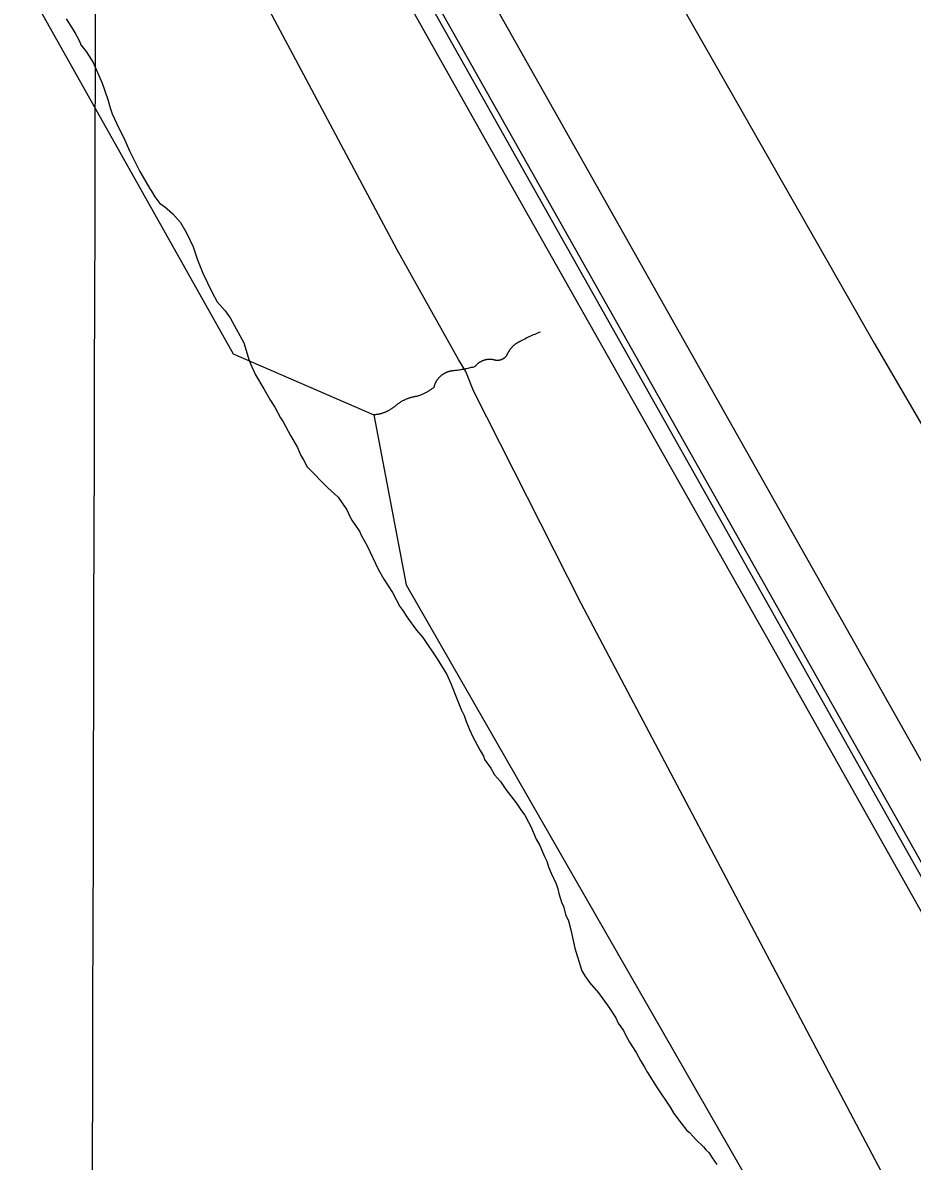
# Model space of a CAD drawing. Extents: x 3177185 to 3215018, y 812988 to 838321.
# Drawn here: x 3186588 to 3187126, y 834488 to 835176 of the extents above; entities that cross this region are included whole.
import ezdxf

# ---------------------------------------------------------------- set-up
doc = ezdxf.new("R2010")
doc.units = 0
for name, color, linetype in [('V-GRID-MAJR', 7, 'Continuous'), ('V-LEVE-TOET', 7, 'Continuous'), ('V-RAIL-TRAK', 7, 'Continuous'), ('V-ROAD-CNTR', 7, 'Continuous'), ('V-SITE-VEGE', 7, 'Continuous'), ('V-SURV-LINE', 7, 'Continuous'), ('V-TOPO-SHOR', 7, 'Continuous')]:
    doc.layers.add(name, color=color, linetype=linetype)

msp = doc.modelspace()

# ---------------------------------------------------------------- linework, layer by layer
at = {"layer": 'V-GRID-MAJR'}
msp.add_spline([(3186588.003, 818387.068), (3186603.869, 824447.399), (3186619.74, 830509.6730000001), (3186635.612, 836571.987), (3186635.617, 836573.89)], degree=3, dxfattribs=at)
at = {"layer": 'V-LEVE-TOET'}
for points in [[(3187116.254, 834464.4400000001), (3186925.596, 834825.426), (3186860.389, 834954.049), (3186855.884, 834965.581), (3186851.325, 834972.929), (3186814.328, 835039.158), (3186682.244, 835286.959), (3186507.068, 835597.192), (3186375.308, 835833.8250000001), (3186373.068, 835840.5210000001), (3186368.015, 835845.7050000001), (3186295.358, 835973.6460000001), (3186158.4050000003, 836216.393), (3186013.754, 836475.832), (3185956.493451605, 836575.4699312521)], [(3186207.5410645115, 836574.8857028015), (3186340.464, 836337.215), (3186539.492, 835975.81), (3186717.169, 835666.943), (3186898.6520000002, 835340.502), (3187102.535, 834982.76), (3187266.758, 834701.358), (3187383.2290000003, 834494.385)]]:
    msp.add_lwpolyline(points, dxfattribs=at)
at = {"layer": 'V-RAIL-TRAK'}
msp.add_lwpolyline([(3186040.1728319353, 836575.2751957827), (3186132.9620000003, 836410.73), (3186321.323, 836076.291), (3186480.254, 835793.407), (3186665.133, 835465.527), (3186865.622, 835109.224), (3187040.198, 834800.549), (3187196.116, 834523.528), (3187196.253, 834523.285)], dxfattribs=at)
at = {"layer": 'V-ROAD-CNTR'}
msp.add_lwpolyline([(3186813.0193371, 835225.176522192), (3189830.7133017, 829864.116244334), (3191892.325178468, 826207.063558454)], dxfattribs=at)
at = {"layer": 'V-SITE-VEGE'}
for p, q in [((3186614.16, 835178.792), (3186618.467, 835172.282)), ((3186618.467, 835172.282), (3186619.731, 835170.201)), ((3186619.731, 835170.201), (3186622.25, 835165.2629999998)), ((3186622.25, 835165.2629999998), (3186622.997, 835163.1879999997)), ((3186622.997, 835163.1879999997), (3186626.301, 835159.0169999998)), ((3186626.301, 835159.0169999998), (3186630.606, 835152.508)), ((3186630.606, 835152.508), (3186635.869, 835140.0499999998)), ((3186635.869, 835140.0499999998), (3186639.359, 835130.1950000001)), ((3186639.359, 835130.1950000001), (3186640.842, 835125.014)), ((3186640.842, 835125.014), (3186642.085, 835121.3849999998)), ((3186642.085, 835121.3849999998), (3186646.107, 835112.8139999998)), ((3186646.107, 835112.8139999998), (3186649.128, 835106.8379999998)), ((3186649.128, 835106.8379999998), (3186652.384, 835099.049)), ((3186652.384, 835099.049), (3186658.68, 835086.5809999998)), ((3186658.68, 835086.5809999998), (3186664.488, 835076.439)), ((3186664.488, 835076.439), (3186665.756, 835074.617)), ((3186665.756, 835074.617), (3186667.779, 835071.233)), ((3186667.779, 835071.233), (3186670.824, 835067.324)), ((3186670.824, 835067.324), (3186673.642, 835065.48)), ((3186673.642, 835065.48), (3186678.748, 835061.0260000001)), ((3186678.748, 835061.0260000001), (3186683.329, 835055.806)), ((3186683.329, 835055.806), (3186687.114, 835049.0449999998)), ((3186687.114, 835049.0449999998), (3186690.8850000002, 835040.995)), ((3186690.8850000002, 835040.995), (3186693.625, 835033.2159999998)), ((3186693.625, 835033.2159999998), (3186696.879, 835025.172)), ((3186696.879, 835025.172), (3186702.409, 835013.4839999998)), ((3186702.409, 835013.4839999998), (3186705.434, 835007.768)), ((3186705.434, 835007.768), (3186710.271, 835002.2810000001)), ((3186710.271, 835002.2810000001), (3186713.3140000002, 834998.116)), ((3186713.3140000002, 834998.116), (3186721.639, 834983.0359999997)), ((3186721.639, 834983.0359999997), (3186724.863, 834972.4109999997)), ((3186724.863, 834972.4109999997), (3186726.36, 834968.52)), ((3186726.36, 834968.52), (3186728.6210000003, 834963.586)), ((3186728.6210000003, 834963.586), (3186733.68, 834955.261)), ((3186733.68, 834955.261), (3186737.72, 834948.2409999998)), ((3186737.72, 834948.2409999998), (3186740.247, 834944.0769999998)), ((3186740.247, 834944.0769999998), (3186743.7800000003, 834937.579)), ((3186743.7800000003, 834937.579), (3186745.3000000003, 834935.236)), ((3186745.3000000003, 834935.236), (3186749.84, 834926.917)), ((3186749.84, 834926.917), (3186754.1350000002, 834919.634)), ((3186754.1350000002, 834919.634), (3186756.14, 834914.963)), ((3186756.14, 834914.963), (3186757.6580000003, 834912.362)), ((3186757.6580000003, 834912.362), (3186759.9250000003, 834907.944)), ((3186759.9250000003, 834907.944), (3186772.413, 834895.394)), ((3186772.413, 834895.394), (3186776.497, 834891.7279999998)), ((3186776.497, 834891.7279999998), (3186778.537, 834889.6369999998)), ((3186778.537, 834889.6369999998), (3186783.862, 834882.0819999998)), ((3186783.862, 834882.0819999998), (3186785.8710000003, 834877.669)), ((3186785.8710000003, 834877.669), (3186786.878, 834875.8499999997)), ((3186786.878, 834875.8499999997), (3186791.6950000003, 834868.817)), ((3186791.6950000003, 834868.817), (3186792.443, 834866.743)), ((3186792.443, 834866.743), (3186796.232, 834860.2399999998)), ((3186796.232, 834860.2399999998), (3186802.767, 834846.2170000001)), ((3186802.767, 834846.2170000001), (3186806.304, 834840.2349999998)), ((3186806.304, 834840.2349999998), (3186811.364, 834832.1680000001)), ((3186811.364, 834832.1680000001), (3186815.9050000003, 834823.5909999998)), ((3186815.9050000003, 834823.5909999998), (3186817.678, 834821.2440000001)), ((3186817.678, 834821.2440000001), (3186820.2120000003, 834817.3409999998)), ((3186820.2120000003, 834817.3409999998), (3186826.044, 834809.263)), ((3186826.044, 834809.263), (3186829.862, 834804.8269999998)), ((3186829.862, 834804.8269999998), (3186838.4760000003, 834792.0679999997)), ((3186838.4760000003, 834792.0679999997), (3186844.29, 834782.443)), ((3186844.29, 834782.443), (3186846.803, 834776.987)), ((3186846.803, 834776.987), (3186850.553, 834767.39)), ((3186850.553, 834767.39), (3186853.057, 834761.42)), ((3186853.057, 834761.42), (3186854.821, 834757.785)), ((3186854.821, 834757.785), (3186856.0640000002, 834754.1559999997)), ((3186856.0640000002, 834754.1559999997), (3186858.0670000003, 834749.2259999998)), ((3186858.0670000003, 834749.2259999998), (3186860.076, 834744.8129999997)), ((3186860.076, 834744.8129999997), (3186864.358, 834736.4959999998)), ((3186864.358, 834736.4959999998), (3186866.38, 834733.113)), ((3186866.38, 834733.113), (3186867.127, 834731.0380000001)), ((3186867.127, 834731.0380000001), (3186870.934, 834725.8279999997)), ((3186870.934, 834725.8279999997), (3186873.208, 834721.9259999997)), ((3186873.208, 834721.9259999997), (3186876.769, 834717.7509999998)), ((3186876.769, 834717.7509999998), (3186880.0640000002, 834713.063)), ((3186880.0640000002, 834713.063), (3186886.157, 834704.9809999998)), ((3186886.157, 834704.9809999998), (3186889.45, 834700.035)), ((3186889.45, 834700.035), (3186891.482, 834697.4280000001)), ((3186891.482, 834697.4280000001), (3186893.753, 834693.269)), ((3186893.753, 834693.269), (3186895.011, 834690.672)), ((3186895.011, 834690.672), (3186898.269, 834682.8849999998)), ((3186898.269, 834682.8849999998), (3186900.544, 834679.242)), ((3186900.544, 834679.242), (3186902.044, 834675.351)), ((3186902.044, 834675.351), (3186903.299, 834672.4979999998)), ((3186903.299, 834672.4979999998), (3186904.81, 834669.637)), ((3186904.81, 834669.637), (3186905.8000000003, 834666.2679999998)), ((3186905.8000000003, 834666.2679999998), (3186907.301, 834662.377)), ((3186907.301, 834662.377), (3186910.313, 834655.8849999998)), ((3186910.313, 834655.8849999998), (3186911.311, 834653.032)), ((3186911.311, 834653.032), (3186912.048, 834650.183)), ((3186912.048, 834650.183), (3186913.781, 834644.2229999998)), ((3186913.781, 834644.2229999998), (3186914.79, 834642.403)), ((3186914.79, 834642.403), (3186916.017, 834637.483)), ((3186916.017, 834637.483), (3186917.776, 834633.5879999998)), ((3186917.776, 834633.5879999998), (3186919.255, 834628.148)), ((3186919.255, 834628.148), (3186921.694, 834617.0179999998)), ((3186921.694, 834617.0179999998), (3186925.909, 834603.2819999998)), ((3186925.909, 834603.2819999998), (3186927.678, 834600.419)), ((3186927.678, 834600.419), (3186930.466, 834596.253)), ((3186930.466, 834596.253), (3186936.065, 834589.986)), ((3186936.065, 834589.986), (3186942.1520000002, 834581.3909999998)), ((3186942.1520000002, 834581.3909999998), (3186946.457, 834574.8799999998)), ((3186946.457, 834574.8799999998), (3186947.968, 834571.7649999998)), ((3186947.968, 834571.7649999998), (3186951.007, 834567.337)), ((3186951.007, 834567.337), (3186952.267, 834564.74)), ((3186952.267, 834564.74), (3186954.792, 834560.3189999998)), ((3186954.792, 834560.3189999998), (3186958.843, 834554.0719999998)), ((3186958.843, 834554.0719999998), (3186961.36, 834549.135)), ((3186961.36, 834549.135), (3186963.8910000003, 834545.231)), ((3186963.8910000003, 834545.231), (3186965.657, 834541.8520000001)), ((3186965.657, 834541.8520000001), (3186971.4790000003, 834532.742)), ((3186971.4790000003, 834532.742), (3186979.3310000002, 834521.0260000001)), ((3186979.3310000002, 834521.0260000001), (3186981.6040000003, 834517.1240000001)), ((3186981.6040000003, 834517.1240000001), (3186985.919, 834511.392)), ((3186985.919, 834511.392), (3186989.4790000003, 834506.9559999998)), ((3186989.4790000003, 834506.9559999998), (3186991.009, 834505.6469999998)), ((3186991.009, 834505.6469999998), (3186993.305, 834503.296)), ((3186993.305, 834503.296), (3186994.828, 834501.4669999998)), ((3186994.828, 834501.4669999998), (3186999.418, 834497.0210000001)), ((3186999.418, 834497.0210000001), (3187000.946, 834495.1939999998)), ((3187000.946, 834495.1939999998), (3187002.731, 834493.6240000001)), ((3187002.731, 834493.6240000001), (3187004.755, 834490.2399999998)), ((3187004.755, 834490.2399999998), (3187007.544, 834486.333))]:
    msp.add_line(p, q, dxfattribs=at)
at = {"layer": 'V-SURV-LINE'}
for points in [[(3186683.5932214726, 835523.3895838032), (3187350.411569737, 834341.4417319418)], [(3187324.279687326, 834326.7065778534), (3186657.4616164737, 835508.6539379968)]]:
    msp.add_lwpolyline(points, dxfattribs=at)
at = {"layer": 'V-TOPO-SHOR'}
for points in [[(3185818.7869498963, 836570.9451452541), (3186715.0480291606, 834976.2988094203), (3186800.1040000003, 834939.442), (3186819.805817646, 834836.6217581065), (3187764.403, 833190.608), (3187867.3837025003, 832974.261073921), (3188193.2968222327, 832392.2733601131), (3188600.688221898, 831693.8881035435)], [(3186900.886, 834989.549), (3186900.018, 834989.211), (3186899.148, 834988.863), (3186898.279, 834988.5040000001), (3186897.411, 834988.138), (3186896.543, 834987.759), (3186895.676, 834987.372), (3186894.812, 834986.974), (3186893.948, 834986.569), (3186893.086, 834986.153), (3186892.225, 834985.7270000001), (3186891.369, 834985.2930000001), (3186890.515, 834984.849), (3186889.663, 834984.3960000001), (3186888.867, 834983.964), (3186888.627, 834983.862), (3186888.39, 834983.753), (3186888.1520000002, 834983.64), (3186887.919, 834983.524), (3186887.685, 834983.403), (3186887.4560000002, 834983.28), (3186887.2260000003, 834983.1510000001), (3186887.001, 834983.018), (3186886.776, 834982.881), (3186886.553, 834982.7390000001), (3186886.333, 834982.594), (3186886.116, 834982.444), (3186885.901, 834982.291), (3186885.688, 834982.135), (3186885.477, 834981.973), (3186885.268, 834981.809), (3186885.0640000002, 834981.6410000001), (3186884.861, 834981.469), (3186884.662, 834981.2930000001), (3186884.466, 834981.115), (3186884.271, 834980.933), (3186884.0810000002, 834980.747), (3186883.892, 834980.558), (3186883.7060000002, 834980.366), (3186883.524, 834980.169), (3186883.345, 834979.97), (3186883.169, 834979.768), (3186882.997, 834979.563), (3186882.829, 834979.354), (3186882.663, 834979.143), (3186882.502, 834978.93), (3186882.342, 834978.713), (3186882.188, 834978.492), (3186882.037, 834978.27), (3186881.887, 834978.045), (3186881.744, 834977.818), (3186881.603, 834977.586), (3186881.467, 834977.355), (3186881.3340000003, 834977.1190000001), (3186881.205, 834976.882), (3186881.078, 834976.642), (3186880.957, 834976.4010000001), (3186880.841, 834976.159), (3186880.7260000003, 834975.9130000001), (3186880.634, 834975.704), (3186880.574, 834975.6020000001), (3186880.5130000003, 834975.502), (3186880.449, 834975.4010000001), (3186880.386, 834975.3030000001), (3186880.3200000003, 834975.2050000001), (3186880.251, 834975.108), (3186880.181, 834975.014), (3186880.112, 834974.92), (3186880.038, 834974.826), (3186879.964, 834974.736), (3186879.8880000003, 834974.6460000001), (3186879.811, 834974.557), (3186879.731, 834974.469), (3186879.651, 834974.383), (3186879.569, 834974.299), (3186879.485, 834974.2170000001), (3186879.401, 834974.136), (3186879.315, 834974.056), (3186879.227, 834973.978), (3186879.137, 834973.9), (3186879.0470000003, 834973.826), (3186878.9560000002, 834973.753), (3186878.862, 834973.681), (3186878.77, 834973.609), (3186878.674, 834973.542), (3186878.578, 834973.474), (3186878.481, 834973.411), (3186878.381, 834973.3470000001), (3186878.2830000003, 834973.286), (3186878.182, 834973.226), (3186878.08, 834973.167), (3186877.978, 834973.112), (3186877.873, 834973.056), (3186877.769, 834973.005), (3186877.664, 834972.954), (3186877.558, 834972.905), (3186877.451, 834972.858), (3186877.343, 834972.8150000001), (3186877.234, 834972.772), (3186877.126, 834972.731), (3186877.015, 834972.692)], [(3186861.184, 834968.542), (3186860.484, 834968.354), (3186859.7830000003, 834968.172), (3186859.0810000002, 834967.996), (3186858.378, 834967.826), (3186857.674, 834967.662), (3186856.967, 834967.502), (3186856.2630000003, 834967.351), (3186855.556, 834967.207), (3186854.849, 834967.068), (3186854.143, 834966.935), (3186853.436, 834966.808), (3186852.73, 834966.689), (3186852.025, 834966.574), (3186851.321, 834966.468), (3186850.616, 834966.367), (3186849.916, 834966.275), (3186849.215, 834966.187), (3186848.515, 834966.107), (3186848.245, 834966.079), (3186848.017, 834966.06), (3186847.79, 834966.04), (3186847.565, 834966.015), (3186847.3370000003, 834965.985), (3186847.112, 834965.952), (3186846.889, 834965.915), (3186846.664, 834965.8740000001), (3186846.44, 834965.829), (3186846.217, 834965.782), (3186845.9960000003, 834965.729), (3186845.775, 834965.671), (3186845.556, 834965.612), (3186845.3370000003, 834965.546), (3186845.119, 834965.479), (3186844.9020000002, 834965.407), (3186844.687, 834965.331), (3186844.474, 834965.253), (3186844.2630000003, 834965.169), (3186844.052, 834965.083), (3186843.844, 834964.991), (3186843.6350000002, 834964.899), (3186843.43, 834964.801), (3186843.225, 834964.698), (3186843.022, 834964.594), (3186842.822, 834964.485), (3186842.623, 834964.375), (3186842.426, 834964.258), (3186842.232, 834964.139), (3186842.039, 834964.018), (3186841.8510000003, 834963.8910000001), (3186841.662, 834963.762), (3186841.4760000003, 834963.631), (3186841.294, 834963.496), (3186841.111, 834963.357), (3186840.933, 834963.216), (3186840.757, 834963.0700000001), (3186840.583, 834962.9230000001), (3186840.413, 834962.7710000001), (3186840.245, 834962.618), (3186840.079, 834962.462), (3186839.915, 834962.302), (3186839.756, 834962.138), (3186839.598, 834961.975), (3186839.444, 834961.807), (3186839.293, 834961.635), (3186839.145, 834961.463), (3186839, 834961.286), (3186838.857, 834961.108), (3186838.719, 834960.926), (3186838.582, 834960.7440000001), (3186838.449, 834960.557), (3186838.3200000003, 834960.371), (3186838.1950000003, 834960.18), (3186838.072, 834959.988), (3186837.953, 834959.7930000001), (3186837.8370000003, 834959.5970000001), (3186837.724, 834959.398), (3186837.616, 834959.197), (3186837.509, 834958.995), (3186837.407, 834958.792), (3186837.308, 834958.585), (3186837.214, 834958.378), (3186837.122, 834958.167), (3186837.036, 834957.956), (3186836.952, 834957.745), (3186836.872, 834957.53), (3186836.794, 834957.3150000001), (3186836.723, 834957.1), (3186836.653, 834956.881), (3186836.5870000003, 834956.662), (3186836.528, 834956.443), (3186836.469, 834956.2220000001), (3186836.415, 834956.001), (3186836.4050000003, 834955.951), (3186836.024, 834955.6630000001), (3186835.637, 834955.378), (3186835.244, 834955.099), (3186834.847, 834954.827), (3186834.4450000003, 834954.559), (3186834.038, 834954.297), (3186833.626, 834954.039)], [(3186877.015, 834972.692), (3186876.904, 834972.653), (3186876.792, 834972.618), (3186876.681, 834972.585), (3186876.569, 834972.555), (3186876.4560000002, 834972.5260000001), (3186876.341, 834972.4990000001), (3186876.2290000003, 834972.473), (3186876.114, 834972.4500000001), (3186875.999, 834972.43), (3186875.884, 834972.411), (3186875.768, 834972.393), (3186875.653, 834972.378), (3186875.536, 834972.366), (3186875.42, 834972.356), (3186875.305, 834972.346), (3186875.188, 834972.339), (3186875.071, 834972.335), (3186874.955, 834972.333), (3186874.838, 834972.333), (3186874.721, 834972.333), (3186874.6040000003, 834972.337), (3186874.488, 834972.344), (3186874.3710000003, 834972.3520000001), (3186874.256, 834972.362), (3186874.14, 834972.3740000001), (3186874.023, 834972.389), (3186873.9080000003, 834972.405), (3186873.793, 834972.4230000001), (3186873.677, 834972.442), (3186873.66, 834972.446), (3186873.472, 834972.503), (3186873.279, 834972.559), (3186873.089, 834972.612), (3186872.894, 834972.659), (3186872.702, 834972.704), (3186872.507, 834972.745), (3186872.313, 834972.784), (3186872.116, 834972.819), (3186871.92, 834972.849), (3186871.723, 834972.878), (3186871.526, 834972.903), (3186871.328, 834972.9230000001), (3186871.129, 834972.9400000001), (3186870.93, 834972.954), (3186870.732, 834972.964), (3186870.5330000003, 834972.9720000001), (3186870.3340000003, 834972.974), (3186870.136, 834972.976), (3186869.937, 834972.9720000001), (3186869.736, 834972.966), (3186869.538, 834972.954), (3186869.339, 834972.942), (3186869.142, 834972.9230000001), (3186868.944, 834972.903), (3186868.745, 834972.878), (3186868.549, 834972.851), (3186868.352, 834972.821), (3186868.1550000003, 834972.786), (3186867.961, 834972.747), (3186867.7660000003, 834972.706), (3186867.572, 834972.661), (3186867.377, 834972.6140000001), (3186867.185, 834972.563), (3186866.994, 834972.507), (3186866.804, 834972.4500000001), (3186866.613, 834972.389), (3186866.4250000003, 834972.323), (3186866.238, 834972.255), (3186866.052, 834972.184), (3186865.866, 834972.11), (3186865.683, 834972.032), (3186865.501, 834971.9500000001), (3186865.319, 834971.866), (3186865.1410000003, 834971.78), (3186864.963, 834971.6900000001), (3186864.786, 834971.596), (3186864.612, 834971.5), (3186864.438, 834971.399), (3186864.268, 834971.297), (3186864.098, 834971.193), (3186863.93, 834971.084), (3186863.764, 834970.973), (3186863.6010000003, 834970.859), (3186863.441, 834970.742), (3186863.281, 834970.621), (3186863.123, 834970.5), (3186862.968, 834970.373), (3186862.8140000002, 834970.246), (3186862.663, 834970.115), (3186862.515, 834969.982), (3186862.3680000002, 834969.8470000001), (3186862.224, 834969.71), (3186862.083, 834969.569), (3186861.944, 834969.425), (3186861.807, 834969.28), (3186861.673, 834969.132), (3186861.542, 834968.981), (3186861.413, 834968.829), (3186861.286, 834968.674), (3186861.184, 834968.542)], [(3186833.626, 834954.039), (3186833.21, 834953.787), (3186832.788, 834953.541), (3186832.362, 834953.301), (3186831.934, 834953.066), (3186831.5, 834952.838), (3186831.0640000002, 834952.615), (3186830.622, 834952.398), (3186830.177, 834952.187), (3186829.7290000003, 834951.984), (3186829.278, 834951.786), (3186828.823, 834951.593), (3186828.365, 834951.409), (3186827.904, 834951.229), (3186827.4390000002, 834951.057), (3186826.974, 834950.889), (3186826.505, 834950.729), (3186826.059, 834950.586), (3186825.6550000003, 834950.532), (3186825.252, 834950.475), (3186824.85, 834950.409), (3186824.449, 834950.336), (3186824.048, 834950.256), (3186823.65, 834950.17), (3186823.251, 834950.076), (3186822.856, 834949.975), (3186822.46, 834949.867), (3186822.069, 834949.7540000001), (3186821.678, 834949.631), (3186821.289, 834949.5040000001), (3186820.9020000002, 834949.3690000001), (3186820.517, 834949.228), (3186820.134, 834949.0800000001), (3186819.755, 834948.927), (3186819.376, 834948.765), (3186819.001, 834948.5970000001), (3186818.631, 834948.4230000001), (3186818.262, 834948.243), (3186817.895, 834948.056), (3186817.5330000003, 834947.8640000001), (3186817.1720000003, 834947.665), (3186816.816, 834947.46), (3186816.464, 834947.247), (3186816.114, 834947.03), (3186815.767, 834946.807), (3186815.4250000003, 834946.578), (3186815.088, 834946.3420000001), (3186814.754, 834946.103), (3186814.424, 834945.855), (3186814.096, 834945.603), (3186813.775, 834945.345), (3186813.457, 834945.083), (3186813.146, 834944.814), (3186812.8370000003, 834944.54), (3186812.8370000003, 834944.54), (3186812.5500000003, 834944.306), (3186812.261, 834944.077), (3186811.968, 834943.854), (3186811.674, 834943.635), (3186811.372, 834943.422), (3186811.069, 834943.213), (3186810.764, 834943.008), (3186810.453, 834942.809), (3186810.14, 834942.617), (3186809.824, 834942.4280000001), (3186809.505, 834942.2440000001), (3186809.183, 834942.066), (3186808.858, 834941.894), (3186808.532, 834941.728), (3186808.202, 834941.566), (3186807.8680000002, 834941.409), (3186807.535, 834941.259), (3186807.197, 834941.1140000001), (3186806.857, 834940.974), (3186806.517, 834940.841), (3186806.173, 834940.712), (3186805.829, 834940.591), (3186805.48, 834940.475), (3186805.132, 834940.3640000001), (3186804.782, 834940.26), (3186804.432, 834940.159), (3186804.078, 834940.067), (3186803.723, 834939.981), (3186803.369, 834939.899), (3186803.0130000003, 834939.8250000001), (3186802.656, 834939.756), (3186802.298, 834939.694), (3186801.9390000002, 834939.637), (3186801.5810000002, 834939.586), (3186801.221, 834939.541), (3186800.86, 834939.5040000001), (3186800.502, 834939.471), (3186800.1410000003, 834939.444), (3186800.1040000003, 834939.442)]]:
    msp.add_lwpolyline(points, dxfattribs=at)

doc.saveas('drawing.dxf')
